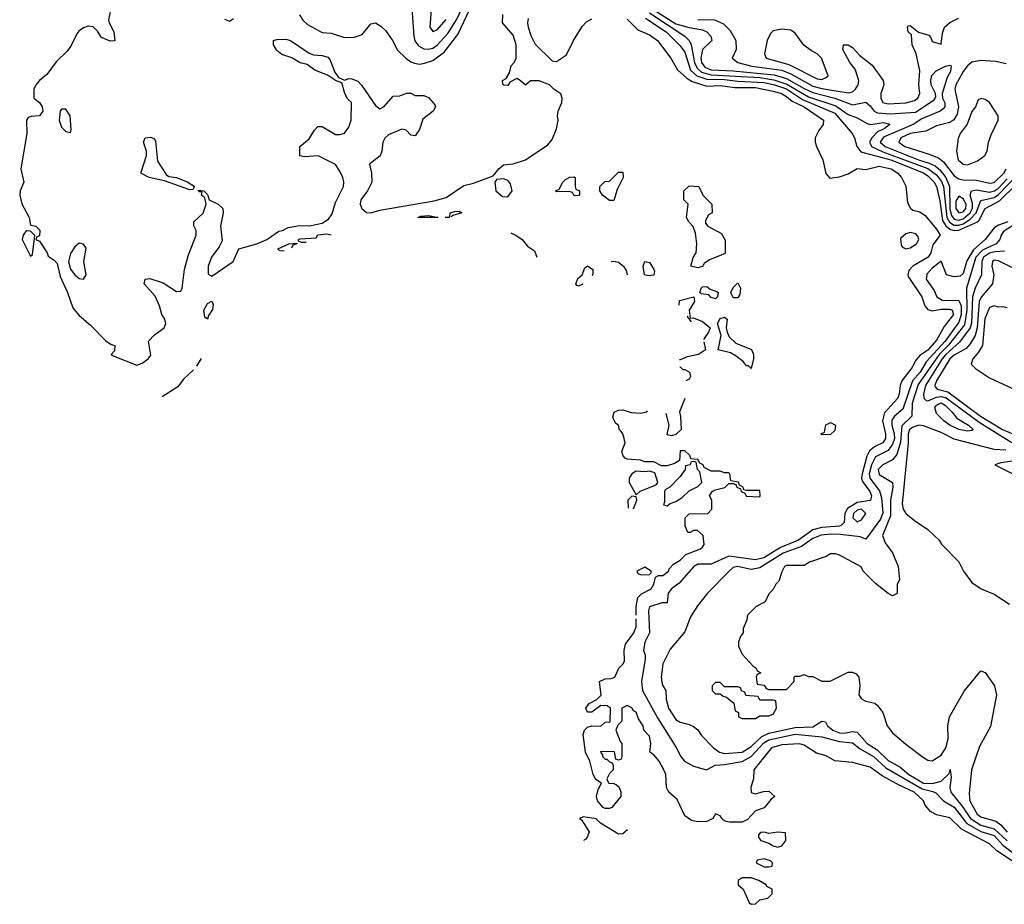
# Model space of a CAD drawing. Header units: inches. Extents: x 2380053 to 2584298, y 380219 to 546618.
# Tile 321 of 656: x 2521520 to 2525976, y 423922 to 427924. Entities that reach past the tile are written whole.
import ezdxf

# ---------------------------------------------------------------- set-up
doc = ezdxf.new("R2010")
doc.units = ezdxf.units.IN
doc.header["$MEASUREMENT"] = 0
doc.layers.add('C5422', color=7, linetype='Continuous')

msp = doc.modelspace()

# ---------------------------------------------------------------- linework, layer by layer
at = {"layer": 'C5422', "color": 2}
for points, elevation in [([(2523294.6, 427974.6), (2523303.7, 427850), (2523309.1, 427829.1), (2523325.7, 427805.7), (2523350, 427792.2), (2523370, 427791.7), (2523390, 427796), (2523410, 427808.9), (2523457.4, 427862.6), (2523496.5, 427923.5), (2523550, 428036.9)], 26), ([(2522786.4, 427946.4), (2522802, 427922), (2522823, 427903), (2522890, 427866.8), (2522930, 427864), (2522990, 427843.8), (2523034.5, 427845.5), (2523070, 427858), (2523110, 427906), (2523130, 427910.8), (2523155.2, 427895.2), (2523175.2, 427875.2), (2523207.3, 427830), (2523230, 427786), (2523267.3, 427750), (2523290, 427733), (2523307.3, 427727.3), (2523330, 427723.7), (2523352.7, 427727.3), (2523390, 427739.5), (2523442, 427778), (2523502.6, 427857.4), (2523570, 427998.4)], 22), ([(2521930.8, 427970), (2521922.8, 427922.8), (2521924.7, 427910), (2521946, 427870), (2521951.3, 427828.7), (2521930, 427828), (2521890, 427844), (2521872.7, 427872.7), (2521852.3, 427892.3), (2521830, 427895.6), (2521810, 427886.9), (2521788.1, 427871.9), (2521779.6, 427860.4), (2521753, 427807), (2521736.3, 427783.7), (2521685.5, 427734.5), (2521643.9, 427676.1), (2521610.3, 427650), (2521592.8, 427630), (2521584.7, 427610), (2521584, 427570), (2521610.4, 427550), (2521621.6, 427530), (2521624.9, 427510), (2521610.6, 427489.4), (2521573, 427487), (2521558.8, 427481.2), (2521550.6, 427469.4), (2521552.2, 427410), (2521525.5, 427250), (2521539.1, 427190), (2521523, 427150), (2521520.5, 427130), (2521530, 427091.3), (2521562.8, 427030), (2521570, 426994), (2521594, 426990), (2521611.6, 426971.6), (2521610, 426946), (2521598, 426942), (2521594, 426930), (2521610, 426922), (2521644.7, 426870), (2521650, 426854), (2521676.9, 426836.9), (2521690, 426822), (2521703, 426763), (2521737.3, 426690), (2521760.7, 426620.7), (2521790, 426586), (2521841.6, 426541.6), (2521910.7, 426470.7), (2521934.8, 426454.8), (2521951, 426450), (2521950, 426426), (2521934, 426410), (2521943.6, 426403.6), (2522050, 426361), (2522075.3, 426370), (2522102, 426390), (2522113.6, 426406.4), (2522104, 426470), (2522130, 426498), (2522174, 426530), (2522181.2, 426550), (2522177.2, 426570), (2522164, 426590), (2522153.2, 426630), (2522132.9, 426672.9), (2522084, 426730), (2522088, 426750), (2522110, 426753.4), (2522170, 426734), (2522230, 426694), (2522250, 426696), (2522255.6, 426710), (2522265.6, 426794.4), (2522283.5, 426856.5), (2522319.7, 426950), (2522318.4, 426970), (2522309, 426991), (2522308.7, 427010), (2522351.2, 427048.8), (2522363.7, 427090), (2522359, 427119), (2522344, 427130), (2522346, 427146), (2522334, 427146), (2522327.3, 427152.7), (2522354, 427150), (2522370, 427134), (2522378, 427110), (2522418.8, 427090), (2522439.3, 427070), (2522441.3, 427050), (2522428.5, 426990), (2522436.3, 426923.7), (2522422.9, 426897.1), (2522388.8, 426850), (2522373.4, 426810), (2522373.2, 426773.2), (2522390, 426763.8), (2522486, 426830), (2522512.1, 426887.9), (2522594, 426910), (2522639, 426930), (2522692.7, 426967.3), (2522710, 426971), (2522735.3, 426984.7), (2522787.5, 426992.5), (2522832.4, 426992.4), (2522890, 427003.6), (2522918.5, 427021.5), (2522934.7, 427045.3), (2522950, 427097.3), (2522985.6, 427170), (2522987.3, 427190), (2522982.9, 427210), (2522970, 427239), (2522950, 427269.2), (2522871.6, 427308.4), (2522810, 427304), (2522789, 427309), (2522788, 427350), (2522830, 427384.7), (2522854.8, 427425.2), (2522870, 427441), (2522890, 427441), (2522950, 427404.7), (2522970, 427404.7), (2522990, 427411), (2523010, 427438), (2523020.9, 427470), (2523022, 427550), (2523005.2, 427565.2), (2522991.6, 427590), (2522979, 427639), (2522950, 427649.2), (2522912.9, 427672.9), (2522855.6, 427695.6), (2522821.5, 427721.5), (2522789.5, 427729.5), (2522751.8, 427751.8), (2522706.3, 427766.3), (2522684.8, 427784.8), (2522669.2, 427810), (2522669, 427830), (2522684.5, 427835.5), (2522724.4, 427835.6), (2522746, 427830), (2522830, 427772.7), (2522850, 427764.9), (2522890, 427762), (2522914.9, 427754.9), (2522924.4, 427744.4), (2522946.4, 427686.4), (2522963.6, 427663.6), (2522990, 427651.3), (2523010, 427658), (2523023.1, 427656.9), (2523050, 427646), (2523068, 427628), (2523130, 427536), (2523150, 427521), (2523170, 427531.3), (2523210, 427578), (2523240.4, 427579.6), (2523271.6, 427591.6), (2523290, 427592), (2523310, 427582), (2523350, 427582), (2523370, 427572), (2523399.6, 427539.6), (2523402, 427530), (2523392, 427510), (2523345.4, 427474.6), (2523330, 427428), (2523310, 427399), (2523290, 427402), (2523270, 427424), (2523250, 427429.3), (2523190, 427403.7), (2523172.3, 427387.7), (2523163.8, 427370), (2523159.5, 427330), (2523151.7, 427308.3), (2523104, 427270), (2523113, 427230), (2523113.7, 427190), (2523094.6, 427150), (2523064.2, 427110), (2523061.7, 427090), (2523068.7, 427070), (2523090, 427051.7), (2523110, 427051.3), (2523150, 427062), (2523395.5, 427104.5), (2523450, 427120.4), (2523530, 427174.4), (2523574.7, 427185.3), (2523662.5, 427217.5), (2523690, 427250.8), (2523710, 427267.3), (2523753, 427273), (2523810, 427290.4), (2523910, 427358.4), (2523930, 427382), (2523949.4, 427430), (2523957.2, 427470), (2523954, 427490), (2523957.2, 427510), (2523974, 427550), (2523975.3, 427570), (2523969, 427589), (2523938, 427610), (2523918, 427630), (2523871.6, 427648.4), (2523832.7, 427647.3), (2523810, 427628), (2523786, 427650), (2523770, 427658), (2523738, 427642), (2523730, 427626), (2523712, 427628), (2523707.3, 427632.7), (2523706, 427650), (2523722, 427658), (2523736.4, 427683.6), (2523744, 427716), (2523758, 427730), (2523768, 427750), (2523768, 427810), (2523754, 427854), (2523706, 427910), (2523707.3, 427947.3)], 18), ([(2523382, 427970), (2523377.3, 427890), (2523390, 427871), (2523410, 427878.8), (2523450, 427926)], 30), ([(2524370, 427955.4), (2524530.4, 427850), (2524550.2, 427830.2), (2524558.6, 427810), (2524574, 427730), (2524585.7, 427705.7), (2524606.7, 427686.7), (2524650, 427675.1), (2524870, 427662.5), (2524932.8, 427652.8), (2524992.5, 427632.5), (2525090, 427575.8), (2525214.3, 427534.3), (2525270, 427496.1), (2525310, 427481.1), (2525355.2, 427455.2), (2525370.3, 427450.3), (2525430, 427459), (2525453.6, 427453.6), (2525458, 427450), (2525433, 427430), (2525402.8, 427417.2), (2525377.3, 427390), (2525366.5, 427370), (2525374.9, 427350), (2525426.1, 427326.1), (2525630.5, 427250.5), (2525670, 427223.2), (2525692.7, 427192.7), (2525701.5, 427170), (2525716.4, 427030), (2525728.5, 427008.5), (2525750, 426995.4), (2525770, 426994.8), (2525790, 427001.2), (2525820, 427020), (2525848.5, 427050), (2525870, 427105.7), (2525930, 427119.8), (2525950, 427132.8), (2526030, 427216.5)], 26), ([(2524390, 427969.4), (2524490, 427906.4), (2524550, 427889.2), (2524610, 427878.9), (2524630.5, 427870), (2524648, 427850), (2524652.7, 427830), (2524610.3, 427789.7), (2524603.5, 427750), (2524606.7, 427730), (2524620.8, 427710), (2524650, 427697.3), (2524750, 427693.1), (2524935.3, 427675.3), (2524990, 427658.7), (2525070, 427612.5), (2525110, 427594.6), (2525208.9, 427568.9), (2525290, 427539), (2525350, 427550.8), (2525370, 427534), (2525387.7, 427510), (2525402.6, 427502.6), (2525462, 427498), (2525574.7, 427505.3), (2525658.8, 427561.2), (2525666.8, 427573.2), (2525665.1, 427590), (2525645.1, 427630), (2525643.1, 427650), (2525647.8, 427672.2), (2525667.4, 427692.6), (2525710, 427714.4), (2525730, 427718.8), (2525735.9, 427715.9), (2525732.2, 427690), (2525717.3, 427662.7), (2525694.9, 427590), (2525696.3, 427570), (2525707.5, 427547.5), (2525707.7, 427530), (2525699.5, 427520.5), (2525686.8, 427510), (2525603.7, 427476.3), (2525563.8, 427450), (2525430, 427393.3), (2525414.9, 427370), (2525437, 427350), (2525588.5, 427290), (2525635.9, 427275.9), (2525663.2, 427263.2), (2525685, 427245), (2525711.9, 427210), (2525728.8, 427170), (2525730, 427066.8), (2525737.9, 427037.9), (2525750, 427021.7), (2525770, 427017.2), (2525790, 427023.6), (2525821.9, 427050), (2525832.4, 427072.4), (2525832.9, 427092.9), (2525822.4, 427130), (2525827.3, 427150), (2525850, 427154.7), (2525910, 427143.8), (2525932.2, 427150), (2525950, 427161.8), (2525990, 427205)], 30), ([(2522446.8, 427926.8), (2522470, 427918), (2522488, 427930)], 22), ([(2523822, 427930), (2523818, 427910), (2523821, 427890), (2523833.2, 427853.2), (2523853.7, 427813.7), (2523930, 427738), (2523950, 427736), (2523995.2, 427764.8), (2524027, 427830), (2524066.2, 427893.8), (2524085.1, 427914.9), (2524110, 427928)], 18), ([(2524270, 427926.8), (2524318, 427878), (2524370, 427856.4), (2524406.8, 427830), (2524467.3, 427750), (2524497.7, 427697.7), (2524539.5, 427659.5), (2524564.2, 427644.2), (2524630, 427624), (2524690, 427627.2), (2524756.9, 427616.9), (2524850, 427617.1), (2524930, 427601.5), (2524967.3, 427590), (2524990, 427577.3), (2525016.3, 427556.3), (2525070.4, 427530), (2525158.8, 427470), (2525156, 427450), (2525136.9, 427423.1), (2525121, 427390), (2525121, 427370), (2525126, 427350), (2525154.8, 427290), (2525168, 427228), (2525187.5, 427207.5), (2525230, 427214), (2525270, 427226.8), (2525310, 427250.6), (2525350, 427246), (2525410, 427262), (2525464.7, 427250), (2525494, 427230), (2525510.8, 427210), (2525530.5, 427170.5), (2525538, 427098), (2525551.6, 427071.6), (2525562, 427062), (2525594.4, 427054.4), (2525618.8, 427038.8), (2525670, 426977.3), (2525686.8, 426950), (2525653.5, 426906.5), (2525643.8, 426870), (2525632.4, 426850), (2525562, 426810), (2525544.9, 426790), (2525539.1, 426770), (2525542, 426762), (2525602.8, 426670), (2525617.1, 426630), (2525630, 426613.4), (2525650, 426606.4), (2525690, 426614.9), (2525730, 426615.3), (2525740.5, 426610), (2525746.4, 426590), (2525703.8, 426536.2), (2525670, 426474.5), (2525630, 426429.7), (2525594.4, 426405.6), (2525575.9, 426384.1), (2525558.4, 426350), (2525513.1, 426290), (2525504.9, 426270), (2525501.1, 426230), (2525493.1, 426210), (2525433.9, 426146.1), (2525424.6, 426110), (2525438.3, 426050), (2525438.3, 426030), (2525426, 426010), (2525388.3, 425991.7), (2525366.4, 425973.6), (2525354.7, 425950), (2525332.8, 425870), (2525330.2, 425850), (2525334.6, 425834.6), (2525367.2, 425790), (2525375.6, 425770), (2525370.3, 425749.7), (2525310, 425739.8), (2525267.1, 425712.9), (2525255, 425690), (2525251.1, 425648.9), (2525241.5, 425638.5), (2525230, 425632.6), (2525150, 425626.5), (2525110, 425616.8), (2525044.9, 425570), (2524962.9, 425537.1), (2524888, 425490), (2524850, 425480.3), (2524730, 425496.5), (2524650, 425461.7), (2524590, 425460.5), (2524570.7, 425450), (2524504.9, 425375.1), (2524470, 425349), (2524454.8, 425330), (2524450, 425286), (2524426, 425286), (2524370, 425268), (2524366, 425250), (2524371.3, 425150), (2524350, 425108), (2524342.8, 425070), (2524350.8, 425050), (2524350.7, 425030.7), (2524334.9, 424930), (2524339.7, 424890), (2524406.3, 424766.3), (2524491.4, 424631.4), (2524512.2, 424590), (2524529.1, 424569.1), (2524570, 424547.7), (2524629, 424531), (2524668.3, 424551.7), (2524710, 424554), (2524790, 424567.9), (2524830, 424590.2), (2524888, 424652), (2524910, 424665.5), (2525030, 424691.6), (2525150, 424680.3), (2525230, 424659.2), (2525290, 424652.8), (2525324.7, 424624.7), (2525384.9, 424590), (2525440.2, 424540.2), (2525604.2, 424444.2), (2525652.9, 424432.9), (2525665.8, 424425.8), (2525701.6, 424390), (2525750, 424361.8), (2525807.2, 424287.2), (2525870, 424252.1), (2525930, 424232.7), (2525970.1, 424190.1), (2526050, 424129.3)], 18), ([(2524351.9, 427931.9), (2524445.7, 427870), (2524510, 427806.7), (2524530, 427778), (2524556.1, 427696.1), (2524584.9, 427670), (2524630, 427655.3), (2524710, 427654.5), (2524770, 427645.9), (2524890, 427639.6), (2524936.4, 427630), (2524990, 427611.2), (2525063.8, 427563.8), (2525210, 427500.8), (2525287.3, 427410), (2525299.1, 427390), (2525308.4, 427350), (2525327.2, 427327.2), (2525463.1, 427290), (2525610, 427231.6), (2525630, 427218.5), (2525658.3, 427190), (2525668.8, 427170), (2525684.5, 427104.5), (2525696.4, 427016.4), (2525711.5, 426991.5), (2525730, 426976.8), (2525750, 426971.3), (2525770, 426972.4), (2525852.3, 427007.7), (2525862.2, 427017.8), (2525889.3, 427070.7), (2525955, 427105), (2526030, 427178.6)], 22), ([(2524590, 427925.8), (2524664.1, 427924.1), (2524705.5, 427905.5), (2524735.2, 427875.2), (2524760.7, 427830), (2524762.8, 427790), (2524744.7, 427750), (2524771, 427730), (2524833.8, 427713.8), (2524970, 427696.3), (2525010, 427680.2), (2525110, 427624.2), (2525150, 427613.4), (2525270, 427593.4), (2525290, 427598.4), (2525302.9, 427610), (2525314.3, 427630), (2525317.4, 427650), (2525300.7, 427700.7), (2525277.2, 427730), (2525245.2, 427790), (2525249.3, 427810.7), (2525270, 427811), (2525290, 427798), (2525322, 427762), (2525378, 427718), (2525428.4, 427650), (2525430.4, 427630), (2525418, 427590), (2525418, 427570), (2525426.4, 427550), (2525450, 427543.1), (2525530, 427549), (2525570, 427559.5), (2525584.5, 427570), (2525593.6, 427590), (2525589.5, 427630), (2525594.5, 427694.5), (2525576.9, 427770), (2525559.6, 427810), (2525556, 427856), (2525542, 427870), (2525538, 427890), (2525543.1, 427896.9), (2525550, 427898), (2525588, 427868), (2525634.7, 427854.7), (2525643.9, 427843.9), (2525650, 427826), (2525690, 427814), (2525696, 427864), (2525705.2, 427890), (2525730, 427911), (2525769.4, 427930.6)], 34), ([(2525984.7, 427724.7), (2525936, 427736), (2525870, 427739.7), (2525830, 427732.4), (2525810, 427716.3), (2525790.3, 427690), (2525757.4, 427630), (2525753.1, 427610), (2525769, 427530), (2525763.7, 427496.3), (2525748.1, 427471.9), (2525730, 427458.9), (2525670, 427444.7), (2525620.7, 427419.3), (2525550, 427409.7), (2525508, 427390), (2525499.1, 427370), (2525525.5, 427350), (2525636.7, 427316.7), (2525678.9, 427298.9), (2525701, 427281), (2525750, 427218), (2525770, 427204.9), (2525790, 427200.3), (2525850, 427198.5), (2525910, 427185.3), (2525930, 427187.9), (2525974.6, 427230), (2525985.3, 427250)], 34), ([(2523464, 427029.4), (2523446, 427030), (2523467.3, 427032.7), (2523468.7, 427050), (2523490, 427057.3), (2523510, 427058), (2523522, 427050), (2523481, 427039), (2523473, 427031.9)], 14), ([(2525992, 427010), (2525950, 426995.5), (2525930, 426982.2), (2525889, 426930), (2525837.5, 426882.5), (2525806.6, 426833.4), (2525790, 426776.2), (2525776.7, 426763.3), (2525750, 426760.3), (2525714, 426770), (2525690, 426832.3), (2525650, 426800.5), (2525626.2, 426773.8), (2525623.1, 426750), (2525658.4, 426698.4), (2525670.3, 426670), (2525694.7, 426654.7), (2525770, 426653.4), (2525781.5, 426630), (2525781.1, 426590), (2525770, 426555.8), (2525708.5, 426470), (2525623.2, 426376.8), (2525595.2, 426330), (2525560.7, 426290), (2525517.2, 426162.8), (2525478.7, 426130), (2525467.8, 426112.2), (2525467.3, 426090), (2525478.5, 426050), (2525479, 426030), (2525470, 426003.6), (2525450, 425974.7), (2525393.4, 425946.6), (2525374.8, 425910), (2525365, 425870), (2525368.4, 425850), (2525412, 425792), (2525421.3, 425761.3), (2525426.5, 425693.5), (2525415.7, 425664.3), (2525350, 425574), (2525324.7, 425584.7), (2525234.7, 425594.7), (2525190, 425597.3), (2525147.4, 425592.6), (2525110, 425576.4), (2525058.9, 425541.1), (2524974.9, 425510), (2524870, 425444.7), (2524830, 425436.9), (2524769, 425451), (2524750, 425446), (2524730.8, 425430), (2524633.4, 425330), (2524587.6, 425272.4), (2524556.7, 425223.3), (2524530, 425155.3), (2524464.1, 425075.9), (2524430.4, 425010), (2524422.8, 424950), (2524426.4, 424926.4), (2524430.8, 424910.8), (2524444.7, 424890), (2524446.8, 424850), (2524456, 424810), (2524490, 424758), (2524510, 424746), (2524550, 424736), (2524570, 424726), (2524590, 424711), (2524605.5, 424685.5), (2524661, 424630), (2524686.8, 424610), (2524710, 424604.2), (2524790, 424610.4), (2524830, 424636.5), (2524878.8, 424681.2), (2524910, 424695.6), (2525030, 424721.4), (2525110, 424724.9), (2525150, 424751.3), (2525167.1, 424747.1), (2525176.3, 424730), (2525200.5, 424710), (2525230, 424698.5), (2525250, 424696.1), (2525290, 424703.1), (2525310, 424700.4), (2525356.4, 424650), (2525400.7, 424620.7), (2525450, 424573.1), (2525504, 424544), (2525544.9, 424510), (2525610, 424470.3), (2525650.7, 424469.3), (2525690, 424479.1), (2525726.3, 424513.7), (2525731.3, 424531.3), (2525735.5, 424495.5), (2525730.4, 424450), (2525733.7, 424430), (2525785.4, 424365.4), (2525822.6, 424310), (2525870, 424279.4), (2525930, 424263.7), (2525989.2, 424209.2)], 22), ([(2526034, 427006), (2525973.4, 426966.6), (2525962.3, 426950), (2525956.5, 426930), (2525939.5, 426910), (2525877.7, 426882.3), (2525847.8, 426850), (2525804.9, 426710), (2525807.3, 426610), (2525795.5, 426544.5), (2525722.5, 426450), (2525681.9, 426410), (2525586.9, 426273.1), (2525558.9, 426190), (2525557.4, 426130), (2525512.6, 426087.4), (2525506.7, 426013.3), (2525490, 425957), (2525470, 425933.3), (2525427.3, 425910), (2525406, 425890), (2525410, 425866), (2525470.3, 425830), (2525472.6, 425810), (2525460.7, 425750), (2525460.9, 425679.1), (2525424.4, 425590), (2525436.8, 425556.8), (2525470, 425512), (2525496, 425450), (2525502, 425390), (2525492, 425370), (2525491.6, 425328.4), (2525470, 425318), (2525450, 425328), (2525393.6, 425373.6), (2525338, 425430), (2525328.4, 425448.4), (2525230, 425502), (2525212.7, 425507.3), (2525190, 425508), (2525170, 425495.3), (2525094, 425470), (2525070, 425455.3), (2524990, 425455.3), (2524982, 425450), (2524970, 425426), (2524955.3, 425384.7), (2524942, 425370), (2524930, 425346), (2524910, 425326), (2524894, 425290), (2524854, 425270), (2524814, 425230), (2524811.6, 425208.4), (2524794, 425170), (2524794, 425150), (2524783.6, 425136.4), (2524774, 425110), (2524774, 425090), (2524790, 425054), (2524839.6, 424999.6), (2524854, 424990), (2524858, 424978), (2524874, 424970), (2524858, 424962), (2524854, 424950), (2524858, 424918), (2524890, 424914), (2524898, 424898), (2524910, 424894), (2524990, 424894), (2525026, 424930), (2525026, 424950), (2525030, 424954), (2525050, 424954), (2525070, 424962), (2525090, 424952), (2525110, 424952), (2525150, 424932), (2525188.4, 424931.6), (2525270, 424972), (2525290, 424972), (2525305.4, 424965.4), (2525318, 424950), (2525322.8, 424910), (2525318, 424870), (2525330, 424852), (2525350, 424841), (2525390, 424831.3), (2525402, 424822), (2525426, 424790), (2525446.8, 424730), (2525470, 424698), (2525530, 424646), (2525610, 424586.8), (2525630, 424574.8), (2525650, 424570.8), (2525690, 424597.3), (2525712, 424630), (2525722.7, 424670), (2525721.2, 424730), (2525729, 424770), (2525794.2, 424885.8), (2525870, 424978), (2525890, 424971.3), (2525931.3, 424910), (2525941, 424870), (2525913.7, 424726.3), (2525863.4, 424636.6), (2525827.7, 424530), (2525816.8, 424423.2), (2525820.4, 424390), (2525853, 424330), (2525870, 424317.6), (2525938.2, 424298.2), (2525961.3, 424281.3), (2525990, 424247.9)], 26), ([(2523743.3, 426960.5), (2523766, 426950), (2523794.8, 426930), (2523819.1, 426899.1), (2523850, 426878.8), (2523861, 426850), (2523860.5, 426849.5)], 14), ([(2522710, 426877.2), (2522698, 426878), (2522688, 426888), (2522738, 426910), (2522774, 426914), (2522774, 426910), (2522756, 426904), (2522750.4, 426890.4)], 14), ([(2522817, 426915.7), (2522796.4, 426916.4), (2522782, 426922), (2522782, 426930), (2522790, 426932.7), (2522862, 426938), (2522870, 426950.3), (2522910, 426954.9), (2522929.9, 426950.8)], 14), ([(2522717.4, 426878), (2522710, 426877.2)], 14), ([(2525977.2, 426877.2), (2525934, 426874), (2525910, 426868.2), (2525882.6, 426850), (2525874.7, 426830), (2525873.1, 426770), (2525844.7, 426710), (2525832.7, 426670), (2525827.5, 426552.5), (2525822.2, 426530), (2525774, 426466), (2525711, 426410), (2525694.8, 426390), (2525620.2, 426270), (2525610.3, 426230.3), (2525612.2, 426212.2), (2525622, 426202), (2525630, 426200.4), (2525670, 426217), (2525690, 426219.8), (2525712.8, 426212.8), (2525862.8, 426102.8), (2526010, 426011.6)], 30), ([(2524197.3, 426829.3), (2524198, 426830), (2524207.6, 426832.4), (2524230, 426827.3), (2524253, 426810), (2524264.9, 426790), (2524269.1, 426770.4)], 14), ([(2526010, 426803), (2525950, 426833.7), (2525930, 426835.8), (2525922.4, 426830), (2525919.5, 426810), (2525928.9, 426770), (2525923.1, 426730), (2525871, 426669), (2525862, 426650), (2525853.1, 426530), (2525844.5, 426495.5), (2525822.2, 426457.8), (2525803.4, 426436.6), (2525750, 426407.2), (2525729.2, 426390), (2525669.2, 426290), (2525661.7, 426270), (2525663.4, 426263.4), (2525672.2, 426252.2), (2525721.3, 426241.3), (2525867.9, 426130), (2525968.8, 426070), (2526026.1, 426046.1)], 34), ([(2524050, 426719.3), (2524042, 426722), (2524037.2, 426730), (2524046.6, 426753.4), (2524065.2, 426770), (2524078, 426802), (2524090, 426810.8), (2524114, 426794), (2524114, 426774), (2524111.1, 426765.4)], 14), ([(2524069.5, 426727.4), (2524050, 426719.3)], 14), ([(2524504.7, 426632.4), (2524506.6, 426653.4), (2524571.1, 426671.1), (2524574.8, 426650), (2524550.8, 426610), (2524554, 426574)], 14), ([(2525990, 426621.2), (2525970, 426625.2), (2525950, 426623.7), (2525930, 426629.3), (2525910, 426622.7), (2525888.6, 426571.4), (2525877.8, 426450), (2525860, 426420), (2525834, 426390), (2525826, 426366), (2525846.4, 426346.4), (2525910, 426304.7), (2526010, 426258)], 38), ([(2524559.2, 426556.8), (2524558.6, 426558.6), (2524542, 426582), (2524541, 426582)], 14), ([(2524554, 426574), (2524570, 426576), (2524610, 426558.8), (2524644.7, 426530), (2524638, 426510), (2524618, 426482), (2524617.1, 426476.6)], 14), ([(2524616.8, 426466.2), (2524624.7, 426430), (2524592, 426410), (2524540.7, 426399.3), (2524510, 426386), (2524506.2, 426386)], 14), ([(2522341.1, 426391.1), (2522320.1, 426357.4)], 18), ([(2522306.9, 426340.5), (2522261.8, 426298.2), (2522236.4, 426263.6), (2522165.5, 426218)], 18), ([(2524509.9, 426351.8), (2524510, 426354), (2524522, 426342)], 14), ([(2524522, 426342), (2524530, 426342), (2524551.3, 426330), (2524556, 426310), (2524550, 426298), (2524534.7, 426290.4)], 14), ([(2524530.6, 426210), (2524506, 426150), (2524511.3, 426128.7), (2524514, 426070), (2524490, 426048), (2524470, 426042)], 14), ([(2524310.1, 425229.5), (2524310.3, 425270), (2524318.4, 425310), (2524334, 425326), (2524378, 425350), (2524390.9, 425370.9), (2524398, 425402), (2524410.9, 425409.1), (2524431.3, 425410), (2524456, 425430), (2524459.6, 425440.4), (2524479.6, 425460.4), (2524510, 425479), (2524535.2, 425504.8), (2524602, 425530), (2524610, 425538), (2524618, 425550), (2524614, 425590), (2524587.3, 425612.7), (2524570, 425614), (2524556.4, 425603.6), (2524544.7, 425604.7), (2524532.7, 425632.7), (2524532, 425670), (2524550, 425688), (2524634, 425690), (2524652, 425710), (2524652, 425750), (2524642, 425770), (2524654, 425790), (2524663.6, 425796.4), (2524711.6, 425808.4), (2524730, 425826), (2524750, 425826), (2524762, 425822), (2524766, 425810), (2524782, 425802), (2524786, 425790), (2524802, 425782), (2524808.4, 425768.4), (2524870, 425766), (2524872, 425770), (2524870, 425794), (2524810, 425794), (2524798, 425798), (2524794, 425810), (2524778, 425818), (2524772.7, 425832.7), (2524738, 425838), (2524734, 425870), (2524730, 425874), (2524710, 425874), (2524690, 425882), (2524650, 425882), (2524618, 425898), (2524614, 425910), (2524598, 425918), (2524590, 425934), (2524558, 425938), (2524552.7, 425952.7), (2524530, 425974), (2524510, 425974), (2524506, 425930), (2524483.1, 425916.9), (2524450, 425906), (2524425.4, 425905.4), (2524390, 425924.7), (2524350, 425924.7), (2524330, 425931.3), (2524270, 425936), (2524260.7, 425940.7), (2524250.9, 425950.9), (2524246, 425970), (2524260.7, 426010), (2524256.3, 426030), (2524250, 426051.3), (2524234, 426074), (2524230.5, 426090.5), (2524218, 426098), (2524210.9, 426110.9), (2524205.4, 426125.4), (2524211, 426149), (2524230, 426157.2), (2524250, 426159), (2524287, 426147), (2524330, 426143.7), (2524358, 426150), (2524361.2, 426154.8)], 14), ([(2524470, 426042), (2524450, 426046), (2524459, 426090), (2524445.9, 426142.4)], 14), ([(2525983.1, 425976.9), (2525930, 425980.3), (2525750, 426026.6), (2525690, 426056.4), (2525610, 426087.4), (2525590, 426089.8), (2525560.3, 426079.7), (2525546.9, 426070), (2525540.7, 426050), (2525541.8, 426010), (2525514, 425734), (2525518.8, 425710), (2525531.3, 425690), (2525570, 425658), (2525630, 425618), (2525682, 425570), (2525691.6, 425551.6), (2525771.1, 425471.1), (2525792, 425430), (2525830, 425378), (2525872, 425350), (2525930, 425324.7), (2525999.8, 425279.8)], 30), ([(2526013.7, 425926.3), (2525960.7, 425919.3), (2525934, 425910), (2526030, 425862)], 34), ([(2524290, 425768), (2524272, 425750), (2524273.8, 425713.8)], 14), ([(2524298.3, 425710.8), (2524314, 425750), (2524310, 425766), (2524290, 425768)], 14), ([(2526050, 424093.2), (2525943.2, 424163.2), (2525910, 424195.3), (2525782.4, 424262.4), (2525730, 424313.4), (2525670, 424327.3), (2525642, 424342), (2525618.8, 424370), (2525610.7, 424390), (2525567.7, 424430), (2525501, 424461), (2525424, 424504), (2525370, 424542), (2525290, 424564), (2525210, 424570.8), (2525170, 424594), (2525125.8, 424605.8), (2525070, 424642), (2525050, 424647.7), (2524970, 424643.8), (2524922.7, 424630), (2524842.7, 424530), (2524841.2, 424490), (2524829.5, 424450), (2524830, 424428), (2524850, 424421.2), (2524887.1, 424432.9), (2524910, 424434), (2524938, 424410), (2524922, 424398), (2524890, 424358), (2524850, 424344.7), (2524814.5, 424305.5), (2524790, 424293.4), (2524733.4, 424293.4), (2524717.3, 424297.3), (2524704, 424304), (2524690, 424322), (2524670, 424331), (2524658, 424310), (2524630, 424296), (2524590, 424294.8), (2524561.4, 424301.4), (2524530, 424322.8), (2524496.5, 424396.5), (2524458, 424430), (2524447.7, 424450), (2524444.7, 424510), (2524436, 424530), (2524414.8, 424570), (2524390, 424598), (2524372, 424610), (2524376, 424650), (2524370, 424682), (2524344.7, 424710), (2524342, 424730), (2524321, 424761), (2524310, 424791.3), (2524298, 424798), (2524290, 424811.3), (2524270, 424822), (2524246, 424810), (2524246, 424750), (2524227.3, 424732.7), (2524218, 424710), (2524238, 424658), (2524246, 424650), (2524246, 424590), (2524242, 424578), (2524230, 424574), (2524218, 424578), (2524212, 424612), (2524150, 424614), (2524148.7, 424610), (2524158, 424598), (2524158, 424590), (2524170, 424578), (2524178, 424578), (2524190, 424566), (2524202, 424562), (2524206, 424550), (2524206, 424530), (2524190, 424514), (2524178, 424490), (2524180.4, 424480.4), (2524186, 424470), (2524210, 424469), (2524222, 424462), (2524232.7, 424452.7), (2524241.2, 424430), (2524241.2, 424410), (2524199.5, 424360.5), (2524190, 424354.8), (2524170, 424354.8), (2524160.5, 424360.5), (2524136, 424390), (2524130.8, 424410), (2524138.8, 424441.2), (2524154, 424470), (2524127.3, 424487.3), (2524116, 424510), (2524101, 424570), (2524081, 424610), (2524071, 424690), (2524076, 424710), (2524090, 424724), (2524110, 424729), (2524150, 424728), (2524170, 424746), (2524192.7, 424747.3), (2524194, 424810), (2524179.6, 424819.6), (2524150, 424822), (2524110, 424791.3), (2524090, 424792), (2524082.8, 424810), (2524098, 424830), (2524132, 424848), (2524151.6, 424868.4), (2524144.7, 424930), (2524170, 424942), (2524196.9, 424943.1), (2524214, 424950), (2524232, 424990), (2524251.3, 425010), (2524256.8, 425023.2), (2524256.4, 425070), (2524261.7, 425098.3), (2524300.5, 425150), (2524310, 425178), (2524310.1, 425213.2)], 14), ([(2524270.5, 424259.3), (2524250, 424241.2), (2524230, 424239), (2524149.2, 424289.2), (2524130, 424308.7), (2524070, 424318), (2524054, 424310), (2524063.6, 424303.6), (2524098, 424250), (2524090.7, 424229.3), (2524082.8, 424217.2), (2524072.6, 424211)], 14)]:
    msp.add_lwpolyline(points, dxfattribs=dict(at, elevation=elevation))
for points, elevation in [([(2524970, 427881.2), (2524930, 427874), (2524918, 427862), (2524902.8, 427830), (2524890.8, 427770), (2524898.8, 427750), (2525001.3, 427721.3), (2525130, 427657.1), (2525150, 427653.4), (2525170, 427662.8), (2525179, 427670), (2525149.2, 427750), (2525130, 427769.2), (2525103.3, 427783.3), (2525069.6, 427809.6), (2525030, 427864), (2525010, 427877.2)], 38), ([(2525871.6, 427568.4), (2525858, 427562), (2525846, 427530), (2525830, 427508.7), (2525808.7, 427451.3), (2525776.3, 427410), (2525767.3, 427387.3), (2525760.7, 427330), (2525768.2, 427290), (2525790, 427270.8), (2525810, 427268.2), (2525854.8, 427285.2), (2525888.7, 427310), (2525899, 427330), (2525905.2, 427370), (2525916.5, 427403.5), (2525948, 427470), (2525948, 427490), (2525908.7, 427550), (2525890, 427564)], 38), ([(2521730, 427519), (2521710, 427519), (2521704, 427510), (2521699.3, 427470), (2521710, 427438), (2521730, 427418), (2521750, 427414), (2521752.9, 427427.1), (2521749.2, 427490)], 22), ([(2522290, 427154), (2522175.3, 427195.3), (2522106, 427210), (2522068, 427230), (2522094, 427310), (2522094, 427330), (2522081.2, 427370), (2522088, 427390), (2522113.4, 427393.4), (2522130, 427384.7), (2522135.5, 427375.5), (2522144, 427284), (2522183.5, 427223.5), (2522194.8, 427214.8), (2522230.4, 427210.4), (2522282, 427190), (2522310.6, 427170.6), (2522310, 427166), (2522303.6, 427156.4)], 18), ([(2524190, 427106), (2524158, 427130), (2524146, 427150), (2524146, 427170), (2524168.4, 427191.6), (2524190, 427194), (2524230, 427234), (2524250, 427234), (2524252, 427210), (2524223.6, 427156.4), (2524210, 427106)], 14), ([(2523710, 427205.1), (2523678, 427202), (2523670.3, 427189.7), (2523675.9, 427150), (2523704.9, 427124.9), (2523730, 427123.6), (2523749, 427150), (2523742, 427182), (2523730, 427196.3)], 18), ([(2524030, 427128), (2524022, 427142), (2524007.3, 427147.3), (2523950, 427146), (2523946, 427150), (2523962, 427158), (2523978, 427190), (2523990, 427202), (2524010, 427212), (2524030, 427214), (2524034, 427210), (2524034, 427170), (2524038, 427158), (2524054, 427150), (2524054, 427130), (2524050, 427128.7)], 14), ([(2524590, 426802), (2524558, 426810), (2524568.7, 426848.7), (2524582, 426870), (2524585.2, 426910), (2524579.3, 426959.3), (2524569, 426989), (2524548, 427010), (2524538, 427030), (2524546, 427090), (2524526, 427110), (2524526, 427150), (2524550, 427172), (2524594, 427170), (2524612, 427130), (2524652, 427090), (2524654, 427050), (2524638, 427042), (2524623.6, 427016.4), (2524623.6, 427003.6), (2524634, 426990), (2524696.9, 426956.9), (2524712.7, 426927.3), (2524712.7, 426867.3), (2524642, 426838), (2524618, 426822), (2524610, 426808)], 14), ([(2525770, 427125.6), (2525756.7, 427103.3), (2525756.5, 427070), (2525770, 427050.4), (2525790, 427055.6), (2525802.7, 427070), (2525803.9, 427090), (2525790, 427114.3)], 34), ([(2523410, 427029.2), (2523322, 427030), (2523336, 427036), (2523370, 427038), (2523414, 427030)], 14), ([(2521550, 426968.7), (2521536, 426950), (2521531, 426930), (2521570, 426854), (2521578, 426862), (2521588.4, 426948.4), (2521570, 426968)], 18), ([(2525550, 426960.9), (2525530, 426956), (2525506, 426934), (2525510, 426904.7), (2525515.5, 426895.5), (2525530, 426888.2), (2525550, 426892.7), (2525579.3, 426910), (2525589.2, 426930), (2525585.2, 426945.2), (2525576, 426956)], 18), ([(2521790, 426914), (2521770, 426896), (2521750, 426866.6), (2521741.6, 426830), (2521750, 426795.5), (2521769.3, 426769.3), (2521790, 426752.7), (2521810, 426750.7), (2521821.6, 426770), (2521811.3, 426830), (2521821.2, 426890), (2521810, 426908.7)], 22), ([(2524366, 426766), (2524348.7, 426770), (2524342.7, 426810), (2524350, 426830.7), (2524370, 426826), (2524390, 426796), (2524393.4, 426786.6), (2524390, 426769)], 14), ([(2524670, 426662), (2524650, 426668), (2524639, 426679), (2524604.7, 426684.7), (2524598, 426690), (2524604, 426710), (2524610, 426716), (2524630, 426718), (2524644.7, 426704.7), (2524675.3, 426695.3), (2524682, 426690), (2524678, 426670)], 14), ([(2524750, 426666), (2524738, 426690), (2524750, 426712), (2524770, 426734), (2524782, 426710), (2524779.6, 426680.4), (2524770, 426666)], 14), ([(2522370, 426569.2), (2522358, 426578), (2522354, 426610), (2522370, 426641), (2522390, 426650.8), (2522396.3, 426636.3), (2522393, 426613), (2522374.2, 426585.8)], 14), ([(2524830, 426346), (2524818, 426358), (2524810, 426358), (2524796.5, 426376.5), (2524762.7, 426402.7), (2524736.5, 426416.5), (2524682, 426430), (2524695.3, 426495.3), (2524678, 426550), (2524690, 426572), (2524710, 426578), (2524722, 426570), (2524718, 426530), (2524722, 426510), (2524731.3, 426490), (2524760.7, 426460.7), (2524832.7, 426432.7), (2524842, 426410), (2524842, 426390)], 14), ([(2525810, 426062), (2525770, 426069.6), (2525730, 426089.6), (2525702, 426110), (2525670, 426142), (2525662.2, 426170), (2525670, 426180.3), (2525690, 426190.2), (2525710, 426179), (2525739.5, 426150), (2525760.9, 426120.9), (2525814.8, 426090), (2525836, 426070), (2525830, 426065.2)], 26), ([(2525150, 426046), (2525146, 426050), (2525162, 426058), (2525168.7, 426091.3), (2525190, 426102), (2525212, 426090), (2525210, 426066), (2525190, 426048)], 14), ([(2524570, 425926), (2524558, 425922), (2524554, 425910), (2524534, 425906), (2524532, 425890), (2524510, 425858), (2524462, 425810), (2524442, 425798), (2524438, 425790), (2524438, 425742), (2524434, 425730), (2524450, 425724.7), (2524464, 425736), (2524490, 425744.7), (2524518, 425762), (2524550, 425792), (2524590, 425812), (2524608, 425830), (2524598, 425878), (2524588, 425890), (2524582, 425922)], 14), ([(2524370, 425882), (2524350, 425878), (2524310, 425882), (2524290.9, 425869.1), (2524278, 425850), (2524278, 425830), (2524310, 425774), (2524328.4, 425791.6), (2524400.4, 425819.6), (2524408.7, 425830), (2524394.6, 425874.6)], 14), ([(2525330, 425709.7), (2525310, 425705.3), (2525293.8, 425690), (2525290.3, 425670), (2525310, 425651.8), (2525330, 425660.9), (2525349.7, 425690)], 22), ([(2524350, 425448), (2524314, 425430), (2524318, 425418), (2524332.7, 425412.7), (2524370, 425414), (2524378, 425422), (2524378, 425430)], 14), ([(2524690, 424926), (2524670, 424926), (2524654, 424910), (2524654, 424890), (2524670, 424874), (2524690, 424874), (2524703.6, 424863.6), (2524719.6, 424859.6), (2524752.7, 424832.7), (2524758, 424798), (2524774, 424790), (2524774, 424770), (2524790, 424762), (2524850, 424762), (2524870, 424774), (2524910, 424774), (2524930, 424782), (2524946, 424810), (2524942, 424842), (2524930, 424846), (2524870, 424846), (2524862, 424862), (2524807.3, 424867.3), (2524802, 424882), (2524787.3, 424887.3), (2524782, 424902), (2524770, 424906), (2524710, 424906)], 26), ([(2524950, 424248.7), (2524910, 424242), (2524890, 424248), (2524872.7, 424247.3), (2524863.6, 424236.4), (2524863.6, 424223.6), (2524874, 424210), (2524910, 424198), (2524930, 424186), (2524950, 424181), (2524970, 424186), (2524988, 424210), (2524986, 424246)], 14), ([(2524890, 424128), (2524858, 424122), (2524854, 424110), (2524890, 424092), (2524910, 424092), (2524926, 424094), (2524928, 424110), (2524918, 424118)], 14), ([(2524830, 424042), (2524790, 424042), (2524772, 424030), (2524772, 424010), (2524794, 423990), (2524822, 423930), (2524830, 423922), (2524850, 423924.7), (2524870, 423942), (2524906, 423950), (2524926, 423970), (2524926, 423990), (2524902, 424002), (2524898, 424010), (2524866, 424030)], 14)]:
    msp.add_lwpolyline(points, close=True, dxfattribs=dict(at, elevation=elevation))

doc.saveas('drawing.dxf')
